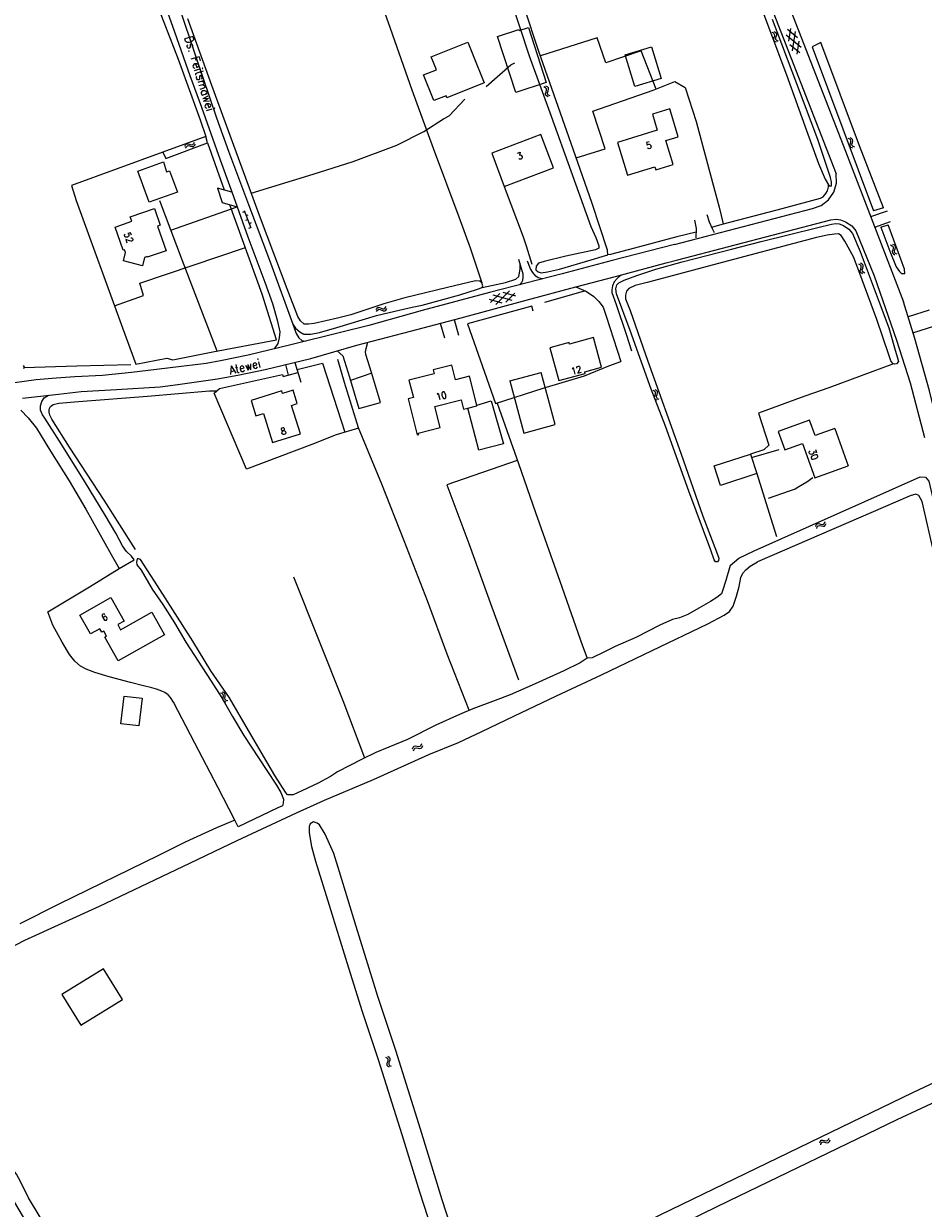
# Model space of a CAD drawing. Header units: metres. Extents: x 189705 to 199106, y 581686 to 588448.
# Tile 371 of 555: x 195726 to 195938, y 587029 to 587308. Entities that reach past the tile are written whole.
import ezdxf

# ---------------------------------------------------------------- set-up
doc = ezdxf.new("R2010")
doc.units = ezdxf.units.M
doc.layers.add('B-WA-OG-GBKN-G', color=7, linetype='Continuous', lineweight=18)
doc.styles.add('Style-STANDARD', font='STANDARD.shx')

msp = doc.modelspace()

# ---------------------------------------------------------------- linework, layer by layer
at = {"layer": 'B-WA-OG-GBKN-G'}
for p, q in [((195903.042, 587306.049), (195902.674, 587306.227)), ((195903.27, 587305.801), (195903.042, 587306.049)), ((195903.498, 587306.248), (195903.13, 587306.426)), ((195903.179, 587305.082), (195903.295, 587305.473)), ((195903.295, 587305.473), (195903.27, 587305.801)), ((195903.727, 587306.001), (195903.498, 587306.248)), ((195903.52, 587304.883), (195903.633, 587305.282)), ((195903.633, 587305.282), (195903.752, 587305.672)), ((195903.752, 587305.672), (195903.727, 587306.001)), ((195909.531, 587302.709), (195905.978, 587305.627)), ((195908.679, 587304.976), (195906.322, 587306.914)), ((195907.026, 587307.178), (195906.528, 587304.166)), ((195908.13, 587306.436), (195907.379, 587301.902)), ((195903.062, 587304.692), (195903.179, 587305.082)), ((195903.091, 587304.354), (195903.062, 587304.692)), ((195903.315, 587304.116), (195903.091, 587304.354)), ((195903.682, 587303.94), (195903.315, 587304.116)), ((195903.548, 587304.558), (195903.52, 587304.883)), ((195903.771, 587304.317), (195903.548, 587304.558)), ((195904.137, 587304.138), (195903.771, 587304.317)), ((195909.189, 587301.421), (195906.832, 587303.357)), ((195908.983, 587304.165), (195908.484, 587301.156)), ((195849.331, 587293.238), (195848.965, 587293.42)), ((195849.556, 587292.987), (195849.331, 587293.238)), ((195849.336, 587291.88), (195849.457, 587292.268)), ((195849.361, 587291.542), (195849.336, 587291.88)), ((195849.582, 587291.301), (195849.361, 587291.542)), ((195849.788, 587293.431), (195849.422, 587293.613)), ((195849.457, 587292.268), (195849.577, 587292.659)), ((195849.577, 587292.659), (195849.556, 587292.987)), ((195850.015, 587293.181), (195849.788, 587293.431)), ((195849.796, 587292.066), (195849.914, 587292.464)), ((195849.821, 587291.741), (195849.796, 587292.066)), ((195850.041, 587291.497), (195849.821, 587291.741)), ((195849.914, 587292.464), (195850.036, 587292.853)), ((195850.036, 587292.853), (195850.015, 587293.181)), ((195850.405, 587291.315), (195850.041, 587291.497)), ((195849.948, 587291.121), (195849.582, 587291.301)), ((195766.515, 587280.063), (195766.696, 587280.429)), ((195920.942, 587281.093), (195920.567, 587281.256)), ((195921.179, 587280.854), (195920.942, 587281.093)), ((195921.389, 587281.309), (195921.014, 587281.473)), ((195921.116, 587280.131), (195921.217, 587280.527)), ((195921.217, 587280.527), (195921.179, 587280.854)), ((195921.628, 587281.071), (195921.389, 587281.309)), ((195921.466, 587279.946), (195921.563, 587280.35)), ((195921.563, 587280.35), (195921.666, 587280.744)), ((195921.666, 587280.744), (195921.628, 587281.071)), ((195764.399, 587279.444), (195764.579, 587279.81)), ((195764.579, 587279.81), (195764.819, 587280.032)), ((195764.593, 587278.987), (195764.775, 587279.351)), ((195764.775, 587279.351), (195765.018, 587279.572)), ((195764.819, 587280.032), (195765.157, 587280.057)), ((195765.018, 587279.572), (195765.344, 587279.597)), ((195765.157, 587280.057), (195765.546, 587279.936)), ((195765.344, 587279.597), (195765.742, 587279.48)), ((195765.546, 587279.936), (195765.936, 587279.816)), ((195765.742, 587279.48), (195766.131, 587279.357)), ((195765.936, 587279.816), (195766.265, 587279.838)), ((195766.131, 587279.357), (195766.459, 587279.379)), ((195766.265, 587279.838), (195766.515, 587280.063)), ((195766.459, 587279.379), (195766.709, 587279.606)), ((195766.709, 587279.606), (195766.89, 587279.972)), ((195921.015, 587279.737), (195921.116, 587280.131)), ((195921.057, 587279.401), (195921.015, 587279.737)), ((195921.29, 587279.172), (195921.057, 587279.401)), ((195921.664, 587279.01), (195921.29, 587279.172)), ((195921.506, 587279.623), (195921.466, 587279.946)), ((195921.738, 587279.391), (195921.506, 587279.623)), ((195922.111, 587279.226), (195921.738, 587279.391)), ((195778.072, 587263.917), (195778.539, 587264.095)), ((195780.033, 587260.17), (195778.468, 587264.282)), ((195778.783, 587262.048), (195779.251, 587262.226)), ((195778.895, 587263.161), (195779.362, 587263.339)), ((195779.606, 587261.292), (195780.074, 587261.47)), ((195779.495, 587260.179), (195779.962, 587260.357)), ((195930.575, 587256.204), (195930.94, 587256.025)), ((195930.94, 587256.025), (195931.163, 587255.783)), ((195931.077, 587255.06), (195930.958, 587254.669)), ((195931.03, 587256.402), (195931.397, 587256.225)), ((195931.19, 587255.458), (195931.077, 587255.06)), ((195931.163, 587255.783), (195931.19, 587255.458)), ((195931.397, 587256.225), (195931.621, 587255.986)), ((195931.532, 587255.259), (195931.415, 587254.868)), ((195931.649, 587255.649), (195931.532, 587255.259)), ((195931.621, 587255.986), (195931.649, 587255.649)), ((195930.958, 587254.669), (195930.982, 587254.341)), ((195930.982, 587254.341), (195931.211, 587254.094)), ((195931.211, 587254.094), (195931.579, 587253.915)), ((195931.415, 587254.868), (195931.44, 587254.54)), ((195931.44, 587254.54), (195931.667, 587254.291)), ((195931.667, 587254.291), (195932.035, 587254.113)), ((195923.418, 587251.516), (195923.05, 587251.695)), ((195923.645, 587251.268), (195923.418, 587251.516)), ((195923.435, 587250.159), (195923.552, 587250.548)), ((195923.462, 587249.821), (195923.435, 587250.159)), ((195923.686, 587249.582), (195923.462, 587249.821)), ((195923.874, 587251.714), (195923.506, 587251.893)), ((195923.552, 587250.548), (195923.669, 587250.94)), ((195923.669, 587250.94), (195923.645, 587251.268)), ((195924.053, 587249.405), (195923.686, 587249.582)), ((195924.103, 587251.466), (195923.874, 587251.714)), ((195923.893, 587250.349), (195924.007, 587250.748)), ((195923.921, 587250.024), (195923.893, 587250.349)), ((195924.143, 587249.782), (195923.921, 587250.024)), ((195924.007, 587250.748), (195924.127, 587251.138)), ((195924.127, 587251.138), (195924.103, 587251.466)), ((195924.509, 587249.603), (195924.143, 587249.782)), ((195836.359, 587242.634), (195838.537, 587244.769)), ((195841.459, 587243.147), (195837.031, 587244.382)), ((195837.602, 587242.156), (195840.886, 587245.373)), ((195842.315, 587244.164), (195839.374, 587244.984)), ((195839.948, 587242.758), (195842.128, 587244.892)), ((195809.435, 587241.001), (195809.655, 587241.344)), ((195809.655, 587241.344), (195809.919, 587241.537)), ((195809.919, 587241.537), (195810.258, 587241.523)), ((195810.258, 587241.523), (195810.63, 587241.359)), ((195810.63, 587241.359), (195811.004, 587241.196)), ((195811.004, 587241.196), (195811.333, 587241.18)), ((195811.333, 587241.18), (195811.607, 587241.375)), ((195811.607, 587241.375), (195811.829, 587241.719)), ((195811.748, 587240.899), (195811.97, 587241.242)), ((195839.109, 587242.543), (195836.171, 587243.363)), ((195809.575, 587240.525), (195809.798, 587240.866)), ((195809.798, 587240.866), (195810.065, 587241.057)), ((195810.065, 587241.057), (195810.391, 587241.045)), ((195810.391, 587241.045), (195810.773, 587240.884)), ((195810.773, 587240.884), (195811.146, 587240.718)), ((195811.146, 587240.718), (195811.474, 587240.702)), ((195811.474, 587240.702), (195811.748, 587240.899)), ((195875.016, 587221.766), (195874.651, 587221.951)), ((195875.24, 587221.515), (195875.016, 587221.766)), ((195875.475, 587221.958), (195875.11, 587222.142)), ((195875.7, 587221.707), (195875.475, 587221.958)), ((195875.719, 587221.378), (195875.7, 587221.707)), ((195875.014, 587220.409), (195875.137, 587220.797)), ((195875.037, 587220.071), (195875.014, 587220.409)), ((195875.257, 587219.829), (195875.037, 587220.071)), ((195875.137, 587220.797), (195875.259, 587221.186)), ((195875.259, 587221.186), (195875.24, 587221.515)), ((195875.622, 587219.647), (195875.257, 587219.829)), ((195875.475, 587220.592), (195875.595, 587220.99)), ((195875.498, 587220.267), (195875.475, 587220.592)), ((195875.717, 587220.023), (195875.498, 587220.267)), ((195875.595, 587220.99), (195875.719, 587221.378)), ((195876.08, 587219.838), (195875.717, 587220.023)), ((195914.988, 587190.724), (195915.138, 587191.105)), ((195912.933, 587189.927), (195913.081, 587190.307)), ((195913.081, 587190.307), (195913.302, 587190.548)), ((195913.165, 587189.488), (195913.316, 587189.867)), ((195913.302, 587190.548), (195913.636, 587190.602)), ((195913.316, 587189.867), (195913.539, 587190.107)), ((195913.539, 587190.107), (195913.861, 587190.16)), ((195913.636, 587190.602), (195914.033, 587190.515)), ((195913.861, 587190.16), (195914.268, 587190.077)), ((195914.033, 587190.515), (195914.433, 587190.429)), ((195914.268, 587190.077), (195914.666, 587189.988)), ((195914.433, 587190.429), (195914.758, 587190.479)), ((195914.666, 587189.988), (195914.991, 587190.038)), ((195914.758, 587190.479), (195914.988, 587190.724)), ((195914.991, 587190.038), (195915.22, 587190.286)), ((195915.22, 587190.286), (195915.37, 587190.666)), ((195773.176, 587150.574), (195772.784, 587150.692)), ((195773.44, 587150.365), (195773.176, 587150.574)), ((195773.594, 587150.842), (195773.202, 587150.96)), ((195773.41, 587149.237), (195773.464, 587149.64)), ((195773.492, 587148.908), (195773.41, 587149.237)), ((195773.516, 587150.045), (195773.44, 587150.365)), ((195773.464, 587149.64), (195773.516, 587150.045)), ((195773.86, 587150.634), (195773.594, 587150.842)), ((195773.833, 587149.498), (195773.881, 587149.91)), ((195773.912, 587149.182), (195773.833, 587149.498)), ((195773.936, 587150.314), (195773.86, 587150.634)), ((195773.881, 587149.91), (195773.936, 587150.314)), ((195774.17, 587148.979), (195773.912, 587149.182)), ((195773.751, 587148.708), (195773.492, 587148.908)), ((195774.141, 587148.592), (195773.751, 587148.708)), ((195774.56, 587148.86), (195774.17, 587148.979)), ((195818.037, 587137.572), (195818.171, 587137.957)), ((195818.171, 587137.957), (195818.383, 587138.206)), ((195818.383, 587138.206), (195818.716, 587138.271)), ((195818.716, 587138.271), (195819.116, 587138.199)), ((195819.116, 587138.199), (195819.518, 587138.127)), ((195819.518, 587138.127), (195819.842, 587138.188)), ((195819.842, 587138.188), (195820.063, 587138.442)), ((195820.063, 587138.442), (195820.199, 587138.827)), ((195820.09, 587137.756), (195820.31, 587138.011)), ((195820.31, 587138.011), (195820.447, 587138.397)), ((195818.285, 587137.142), (195818.422, 587137.525)), ((195818.422, 587137.525), (195818.637, 587137.773)), ((195818.637, 587137.773), (195818.956, 587137.837)), ((195818.956, 587137.837), (195819.366, 587137.769)), ((195819.366, 587137.769), (195819.767, 587137.695)), ((195819.767, 587137.695), (195820.09, 587137.756)), ((195812.076, 587064.75), (195811.717, 587064.947)), ((195812.025, 587063.393), (195812.162, 587063.777)), ((195812.036, 587063.055), (195812.025, 587063.393)), ((195812.247, 587062.805), (195812.036, 587063.055)), ((195812.29, 587064.491), (195812.076, 587064.75)), ((195812.162, 587063.777), (195812.298, 587064.162)), ((195812.541, 587064.925), (195812.182, 587065.122)), ((195812.605, 587062.61), (195812.247, 587062.805)), ((195812.298, 587064.162), (195812.29, 587064.491)), ((195812.493, 587063.56), (195812.626, 587063.953)), ((195812.503, 587063.234), (195812.493, 587063.56)), ((195812.714, 587062.982), (195812.503, 587063.234)), ((195812.757, 587064.666), (195812.541, 587064.925)), ((195812.626, 587063.953), (195812.765, 587064.337)), ((195813.07, 587062.785), (195812.714, 587062.982)), ((195812.765, 587064.337), (195812.757, 587064.666)), ((195915.94, 587045.573), (195916.094, 587045.952)), ((195913.876, 587044.799), (195914.028, 587045.176)), ((195914.028, 587045.176), (195914.252, 587045.415)), ((195914.104, 587044.357), (195914.259, 587044.734)), ((195914.252, 587045.415), (195914.587, 587045.465)), ((195914.259, 587044.734), (195914.485, 587044.972)), ((195914.485, 587044.972), (195914.807, 587045.021)), ((195914.587, 587045.465), (195914.983, 587045.374)), ((195914.807, 587045.021), (195915.213, 587044.934)), ((195914.983, 587045.374), (195915.382, 587045.284)), ((195915.213, 587044.934), (195915.61, 587044.841)), ((195915.382, 587045.284), (195915.708, 587045.33)), ((195915.61, 587044.841), (195915.936, 587044.887)), ((195915.708, 587045.33), (195915.94, 587045.573)), ((195915.936, 587044.887), (195916.168, 587045.131)), ((195916.168, 587045.131), (195916.322, 587045.51))]:
    msp.add_line(p, q, dxfattribs=at)
at = {"layer": 'B-WA-OG-GBKN-G', "flags": 128}
for points in [[(195785.516, 587231.793), (195786.37, 587232.981), (195786.74, 587234.318), (195786.825, 587235.74), (195786.342, 587238.158), (195785.097, 587242.379), (195783.363, 587247.386), (195779.363, 587258.034), (195775.93, 587267.514), (195772.837, 587276.146), (195768.408, 587288.554), (195765.683, 587296.048), (195762.049, 587306.327), (195758.447, 587316.491), (195754.645, 587326.54), (195751.099, 587336.052), (195749.032, 587340.979), (195748.094, 587342.173), (195747.554, 587342.572), (195746.957, 587342.6), (195746.019, 587342.515), (195743.29, 587341.661), (195729.905, 587337.426)], [(195730.231, 587336.375), (195744.12, 587340.94), (195746.699, 587341.785), (195752.086, 587327.916), (195757.464, 587314.028), (195762.846, 587299.938), (195768.063, 587285.687), (195769.331, 587281.769)], [(195900.756, 587327.749), (195919.972, 587278.332), (195933.611, 587242.844)], [(195806.106, 587327.361), (195806.468, 587325.01), (195812.791, 587307.282), (195817.892, 587292.743), (195822.913, 587278.975), (195828.942, 587262.815), (195831.61, 587255.505), (195834.322, 587247.318)], [(195761.425, 587317.219), (195763.017, 587312.44), (195766.965, 587300.741), (195771.876, 587286.12), (195774.713, 587278.291), (195779.369, 587265.709), (195784.592, 587251.995), (195789.822, 587237.553), (195790.633, 587235.342), (195791.258, 587234.374), (195791.969, 587233.72), (195792.77, 587233.557)], [(195900.583, 587317.175), (195917.724, 587272.921)], [(195841.058, 587314.136), (195845.514, 587300.763), (195850.675, 587286.541), (195855.319, 587273.678)], [(195898.869, 587315.543), (195906.092, 587296.248), (195910.734, 587283.157), (195913.591, 587275.427), (195915.142, 587271.665), (195915.941, 587270.348), (195916.317, 587270.066), (195916.646, 587270.16), (195916.646, 587270.959), (195916.411, 587272.088), (195913.403, 587281.071)], [(195855.319, 587273.678), (195859.963, 587260.591), (195861.137, 587257.957), (195861.842, 587256.029), (195861.842, 587255.464), (195861.09, 587255.088), (195854.088, 587253.536), (195848.983, 587252.322), (195847.667, 587251.899), (195847.15, 587251.193), (195847.056, 587250.394), (195847.62, 587249.876), (195848.278, 587249.688), (195849.828, 587249.923), (195852.601, 587250.535), (195860.074, 587252.698), (195862.69, 587253.493), (195864.006, 587253.917), (195863.959, 587254.998), (195860.34, 587266.004), (195856.353, 587277.22), (195851.851, 587290.114), (195847.763, 587301.778), (195844.342, 587311.955)], [(195789.822, 587237.553), (195790.48, 587236.612), (195791.514, 587235.765), (195792.407, 587235.248), (195794.099, 587235.248), (195796.12, 587235.624), (195800.209, 587236.753), (195809.533, 587239.569), (195813.857, 587240.604), (195817.899, 587241.544), (195820.316, 587242.054), (195829.151, 587244.5), (195833.287, 587245.769), (195834.415, 587246.193), (195834.556, 587246.616), (195834.321, 587247.321), (195833.851, 587247.651), (195832.817, 587247.745), (195826.284, 587246.193), (195816.189, 587243.75), (195811.302, 587242.386), (195803.472, 587239.763), (195800.323, 587238.963), (195794.871, 587237.74), (195793.508, 587237.599), (195792.521, 587237.599), (195791.675, 587238.352), (195791.036, 587239.382), (195788.498, 587245.873), (195782.258, 587262.487), (195776.49, 587278.119), (195770.762, 587293.746), (195765.133, 587309.424)], [(195913.403, 587281.071), (195908.476, 587294.168), (195902.799, 587309.282)], [(195842.315, 587292.117), (195838.038, 587305.299), (195843.035, 587306.92), (195843.114, 587306.674), (195845.295, 587307.381), (195849.492, 587294.446), (195842.315, 587292.117)], [(195834.91, 587294.363), (195826.128, 587290.864), (195825.935, 587291.348), (195823.02, 587290.186), (195820.613, 587296.228), (195823.633, 587297.431), (195822.417, 587300.483), (195831.044, 587303.92), (195832.333, 587300.83), (195834.91, 587294.363)], [(195875.341, 587292.9), (195871.841, 587301.901), (195863.491, 587299.061), (195861.464, 587304.984), (195848.134, 587300.72)], [(195870.316, 587293.557), (195868.083, 587300.967), (195874.308, 587302.842), (195876.54, 587295.432), (195870.316, 587293.557)], [(195914.107, 587303.85), (195912.084, 587302.861)], [(195912.084, 587302.861), (195926.537, 587264.22)], [(195928.877, 587264.969), (195923.208, 587279.52), (195914.107, 587303.85)], [(195835.338, 587293.544), (195841.179, 587298.619), (195842.112, 587299.066)], [(195856.542, 587276.689), (195863.334, 587278.862), (195860.457, 587287.725), (195874.67, 587292.63), (195879.806, 587294.693), (195882.237, 587293.273), (195884.811, 587285.288), (195888.654, 587270.95), (195890.228, 587265.136), (195891.188, 587261.168)], [(195780.064, 587268.433), (195794.652, 587272.884), (195804.068, 587275.832), (195814.359, 587279.683), (195820.703, 587282.956), (195825.328, 587285.921), (195826.626, 587286.652), (195830.347, 587290.54)], [(195875.64, 587283.209), (195866.277, 587280.342), (195868.643, 587272.616), (195875.092, 587274.591), (195875.294, 587273.932), (195879.4, 587275.19), (195877.675, 587280.819), (195880.57, 587281.706), (195878.562, 587288.259), (195874.476, 587287.007), (195875.64, 587283.209)], [(195769.331, 587281.769), (195759.202, 587278.079), (195759.941, 587276.6), (195769.721, 587280.245)], [(195769.721, 587280.245), (195769.331, 587281.769)], [(195769.721, 587280.245), (195773.664, 587269.155)], [(195848.242, 587282.184), (195836.662, 587277.838), (195839.602, 587270.004), (195851.182, 587274.35), (195848.242, 587282.184)], [(195759.202, 587278.079), (195737.734, 587270.227), (195738.87, 587266.653), (195749.737, 587236.737), (195752.891, 587228.178), (195760.194, 587229.559), (195761.574, 587229.153), (195770.987, 587231.021), (195785.975, 587233.856), (195782.632, 587244.626), (195775.045, 587265.694)], [(195762.66, 587268.673), (195755.984, 587266.262), (195753.358, 587273.589), (195759.382, 587275.785), (195760.116, 587273.419), (195760.835, 587273.682), (195762.66, 587268.673)], [(195912.165, 587264.802), (195914.225, 587265.521), (195915.957, 587266.846), (195917.189, 587268.646), (195917.799, 587270.741), (195917.724, 587272.921)], [(195775.516, 587268.67), (195772.123, 587269.559), (195773.203, 587266.23), (195776.77, 587265.193)], [(195839.602, 587270.004), (195844.085, 587258.131), (195844.808, 587256.002), (195846.106, 587251.657)], [(195888.446, 587260.376), (195890.9, 587261.092), (195903.829, 587264.5), (195914.052, 587267.208), (195914.7, 587267.573), (195915.308, 587268.303), (195915.714, 587268.993), (195915.957, 587269.926), (195915.969, 587270.327)], [(195772.037, 587231.22), (195763.902, 587252.444), (195758.529, 587266.606)], [(195748.016, 587260.426), (195751.949, 587261.778), (195751.583, 587262.844), (195757.239, 587264.786), (195758.585, 587260.865), (195758.021, 587260.671), (195760.023, 587254.846)], [(195761.145, 587259.711), (195776.77, 587265.193)], [(195879.696, 587256.286), (195912.165, 587264.802)], [(195925.886, 587262.944), (195929.853, 587264.277)], [(195928.877, 587264.969), (195926.537, 587264.22)], [(195930.152, 587230.375), (195927.332, 587238.654), (195923.114, 587250.153), (195921.851, 587253.378), (195919.83, 587257.141), (195918.937, 587258.458), (195918.326, 587258.834), (195917.386, 587258.787), (195915.647, 587258.552), (195913.109, 587257.987), (195907.798, 587256.529), (195893.581, 587252.773), (195873.272, 587247.375), (195870.405, 587246.669), (195868.948, 587245.964), (195868.431, 587245.352), (195868.196, 587244.412), (195868.196, 587243.518), (195869.23, 587240.79), (195873.412, 587228.86), (195881.16, 587207.171), (195886.371, 587192.337), (195889.606, 587183.944), (195890.123, 587182.486), (195890.029, 587181.921), (195889.794, 587181.592), (195889.371, 587181.592), (195889.042, 587182.109), (195888.243, 587184.32), (195883.084, 587198.225), (195877.548, 587213.536), (195874.215, 587222.264), (195869.288, 587236.069), (195866.054, 587244.741), (195865.913, 587245.917), (195866.101, 587246.811), (195866.571, 587247.328), (195867.84, 587247.892), (195870.848, 587249.021), (195875.313, 587250.527), (195881.47, 587252.22), (195893.14, 587255.216), (195900.096, 587257.003), (195913.416, 587260.335), (195916.649, 587261.084), (195917.683, 587261.272)], [(195880.464, 587252.73), (195916.49, 587262.134)], [(195884.375, 587262.068), (195884.801, 587260.076), (195884.719, 587257.874)], [(195889.124, 587259.046), (195888.611, 587259.991), (195887.928, 587261.584), (195887.36, 587263.32)], [(195916.49, 587262.134), (195917.8, 587262.265)], [(195917.683, 587261.272), (195918.482, 587261.178), (195919.516, 587260.755), (195920.738, 587259.955), (195921.631, 587258.92)], [(195917.8, 587262.265), (195918.737, 587262.155), (195919.985, 587261.644), (195921.404, 587260.714), (195922.388, 587259.573)], [(195926.852, 587260.431), (195930.556, 587261.703)], [(195928.24, 587260.379), (195929.983, 587260.978)], [(195933.869, 587250.531), (195932.131, 587255.234), (195929.983, 587260.978)], [(195760.023, 587254.846), (195755.559, 587253.312), (195755.608, 587253.502), (195754.913, 587253.263), (195754.417, 587251.318), (195749.95, 587252.455), (195750.447, 587254.406), (195750.213, 587255.086), (195749.886, 587254.973), (195748.016, 587260.426)], [(195884.769, 587259.228), (195880.211, 587258.134), (195870.291, 587255.461), (195864.62, 587253.96), (195864.001, 587253.915)], [(195921.631, 587258.92), (195923.417, 587254.64), (195927.862, 587242.707), (195930.155, 587236.672), (195930.625, 587235.073), (195931.471, 587231.968), (195932.082, 587229.852), (195932.411, 587228.77), (195931.988, 587228.253), (195931.471, 587228.158), (195931.095, 587228.3), (195930.625, 587228.958), (195930.152, 587230.375)], [(195922.388, 587259.573), (195926.672, 587248.971)], [(195928.24, 587260.379), (195930.411, 587254.749), (195931.914, 587251.034), (195932.666, 587249.952), (195933.136, 587249.482), (195933.7, 587249.482), (195933.935, 587249.529), (195933.869, 587250.531)], [(195747.867, 587241.886), (195754.669, 587244.317), (195753.858, 587247.241), (195778.662, 587255.649)], [(195879.696, 587256.286), (195865.029, 587252.517), (195853.256, 587249.424), (195836.14, 587245.021), (195820.305, 587240.763), (195807.744, 587237.274), (195801.092, 587235.567), (195789.345, 587232.729), (195779.362, 587230.289), (195772.812, 587228.9), (195769.429, 587228.331), (195766.245, 587227.933)], [(195726.213, 587220.123), (195734.668, 587221.087), (195739.984, 587221.684), (195748.326, 587222.196), (195758.6, 587222.82), (195762.779, 587223.332), (195772.084, 587224.721), (195776.927, 587225.542), (195783.323, 587226.907), (195794.076, 587229.462), (195804.889, 587232.644), (195817.548, 587235.882), (195829.495, 587239.034), (195844.763, 587243.18), (195856.486, 587246.332), (195865.789, 587248.803), (195877.729, 587252.018), (195880.464, 587252.73)], [(195843.002, 587252.876), (195843.968, 587249.377), (195843.997, 587248.523), (195843.94, 587247.869), (195843.712, 587247.385), (195843.256, 587246.852)], [(195848.545, 587248.212), (195847.579, 587248.438), (195847.039, 587248.864), (195846.356, 587249.746), (195845.816, 587250.6), (195845.077, 587252.392)], [(195834.415, 587246.193), (195839.884, 587247.354), (195842.359, 587248.126), (195843.028, 587248.751), (195843.23, 587249.604), (195843.352, 587250.578), (195843.378, 587251.514)], [(195867.11, 587249.168), (195866.185, 587248.324), (195865.503, 587247.499), (195865.077, 587246.588), (195864.906, 587245.678), (195864.963, 587245.052), (195865.958, 587242.207), (195868.284, 587235.196), (195869.532, 587231.285)], [(195926.672, 587248.971), (195931.994, 587233.825)], [(195858.716, 587245.383), (195849.067, 587242.646)], [(195856.495, 587246.334), (195858.94, 587245.287), (195860.674, 587244.092), (195861.868, 587242.926), (195862.892, 587241.589), (195863.631, 587239.455), (195867.062, 587228.811)], [(195846.425, 587240.612), (195846.093, 587241.773), (195830.993, 587237.676), (195834.969, 587226.292), (195837.557, 587218.85), (195848.814, 587222.457), (195858.542, 587225.394)], [(195959.338, 587144.554), (195959.229, 587145.089), (195958.319, 587148.105), (195955.453, 587157.956), (195952.814, 587167.639), (195949.807, 587179.73), (195947.055, 587191.311), (195943.618, 587205.882), (195939.758, 587221.862), (195936.267, 587234.156), (195933.61, 587242.848)], [(195828.891, 587234.914), (195827.916, 587238.617)], [(195939.618, 587240.823), (195934.706, 587239.264)], [(195825.609, 587234.305), (195824.636, 587237.752)], [(195935.839, 587235.556), (195940.971, 587237.195)], [(195800.292, 587231.291), (195801.592, 587230.084), (195803.155, 587225.106), (195805.341, 587217.728), (195810.514, 587219.122), (195808.382, 587226.177), (195807.02, 587230.457), (195806.935, 587231.054), (195807.105, 587231.823), (195807.494, 587233.31)], [(195852.498, 587224.274), (195858.669, 587225.98), (195858.573, 587226.327), (195862.526, 587227.42), (195860.588, 587234.429), (195854.958, 587232.881), (195854.863, 587233.229), (195850.353, 587231.989)], [(195931.994, 587233.825), (195935.207, 587223.731)], [(195850.353, 587231.989), (195852.498, 587224.274)], [(195766.245, 587227.933), (195763.516, 587227.591), (195757.766, 587226.858), (195751.853, 587226.175), (195745.001, 587225.439), (195738.548, 587225.155), (195734.133, 587224.843), (195729.442, 587224.445), (195720.872, 587223.254), (195718.228, 587222.771), (195715.669, 587222.259), (195711.675, 587221.154), (195707.695, 587219.845)], [(195726.383, 587227.841), (195726.578, 587227.45), (195726.439, 587227.059)], [(195726.551, 587227.375), (195738.957, 587227.729), (195751.68, 587228.052)], [(195788.135, 587228.05), (195788.776, 587225.594)], [(195790.329, 587228.572), (195791.733, 587223.887)], [(195790.828, 587226.907), (195796.791, 587228.353), (195801.237, 587214.805), (195802.054, 587212.139)], [(195831.377, 587146.648), (195826.212, 587159.897), (195821.519, 587172.44), (195816.027, 587186.52), (195810.759, 587199.912), (195805.265, 587213.142), (195801.998, 587223.862), (195800.418, 587229.24)], [(195833.134, 587218.512), (195831.399, 587225.325), (195828.132, 587224.493), (195827.262, 587227.91), (195822.915, 587226.803), (195823.145, 587225.901), (195817.186, 587224.381), (195818.229, 587220.292)], [(195858.542, 587225.394), (195864.228, 587227.732), (195867.062, 587228.811)], [(195931.285, 587228.228), (195916.012, 587222.613), (195910.379, 587220.648), (195899.479, 587216.633), (195901.911, 587209.099), (195900.735, 587208.004), (195897.562, 587206.986)], [(195805.278, 587213.11), (195800.056, 587211.538), (195794.341, 587209.266), (195778.933, 587203.437), (195771.29, 587221.314), (195772.589, 587222.399), (195787.371, 587225.72), (195787.533, 587225.233), (195788.776, 587225.594), (195791.055, 587226.148)], [(195808.434, 587226.005), (195803.39, 587224.314)], [(195840.951, 587224.202), (195844.259, 587211.93), (195851.597, 587213.908), (195848.289, 587226.18)], [(195840.951, 587224.202), (195848.289, 587226.18)], [(195752.813, 587184.522), (195745.428, 587196.098), (195737.287, 587208.576), (195733.09, 587215.17), (195732.603, 587216.144), (195732.482, 587216.876), (195732.482, 587217.566), (195732.806, 587218.216), (195733.455, 587218.663), (195734.745, 587218.943), (195739.362, 587219.384), (195755.66, 587220.638), (195770.191, 587221.885), (195771.924, 587221.843)], [(195791.637, 587211.759), (195789.542, 587218.447), (195790.879, 587218.866), (195789.899, 587221.992), (195787.427, 587221.217), (195787.22, 587221.876), (195780.015, 587219.613), (195781.162, 587215.962), (195782.932, 587216.518), (195785.075, 587209.697), (195791.637, 587211.759)], [(195935.207, 587223.731), (195938.516, 587210.884)], [(195725.786, 587217.332), (195727.52, 587215.54), (195729.503, 587213.079), (195732.829, 587207.673), (195737.223, 587200.645), (195741.118, 587194.016), (195747.047, 587183.373), (195748.973, 587180.001), (195752.526, 587182.107), (195751.901, 587182.96), (195750.678, 587184.013), (195749.712, 587185.35), (195748.21, 587188.324), (195745.652, 587192.591), (195740.768, 587200.623), (195735.459, 587209.141), (195731.458, 587215.413), (195730.947, 587216.181), (195730.463, 587217.319), (195730.463, 587218.372), (195730.721, 587219.36), (195731.318, 587220.185), (195732.337, 587220.821)], [(195818.229, 587220.292), (195816.969, 587219.971), (195819.133, 587211.482), (195819.472, 587211.569), (195819.386, 587211.908), (195824.543, 587213.216), (195823.285, 587218.17)], [(195823.285, 587218.17), (195829.455, 587219.741), (195830.022, 587217.515), (195831.03, 587217.772)], [(195833.134, 587218.512), (195836.532, 587219.493), (195839.443, 587209.408), (195833.641, 587207.878), (195831.03, 587217.772)], [(195837.965, 587218.981), (195842.94, 587204.725), (195846.984, 587193.194), (195852.733, 587177.051), (195858.074, 587161.799), (195859.106, 587158.937)], [(195831.03, 587217.772), (195833.183, 587218.32), (195833.134, 587218.512)], [(195917.404, 587212.979), (195912.804, 587211.332), (195911.504, 587214.963), (195904.128, 587212.322), (195905.671, 587208.013), (195909.82, 587209.499), (195912.72, 587201.399), (195920.547, 587204.202)], [(195917.404, 587212.979), (195920.547, 587204.202)], [(195897.825, 587206.182), (195904.348, 587208.047)], [(195842.682, 587205.465), (195826.134, 587199.741), (195831.246, 587185.927), (195836.667, 587170.917), (195842.975, 587153.808)], [(195889.031, 587204.201), (195897.562, 587206.986), (195899.067, 587202.376), (195890.536, 587199.591), (195889.031, 587204.201)], [(195899.067, 587202.376), (195901.949, 587193.05), (195903.74, 587187.562)], [(195892.759, 587180.77), (195894.859, 587182.477), (195898.419, 587184.202), (195937.535, 587201.588), (195938.815, 587201.564), (195939.606, 587200.614), (195940.625, 587196.235), (195944.652, 587177.165), (195948.073, 587163.134), (195953.828, 587141.304), (195958.72, 587126.973), (195963.499, 587114.488), (195974.749, 587083.596)], [(195912.247, 587201.368), (195910.808, 587200.341), (195908.985, 587199.246), (195908.093, 587198.718), (195906.716, 587198.232), (195901.731, 587196.528)], [(195970.964, 587082.242), (195962.174, 587109.28), (195952.667, 587136.067), (195950.097, 587144.25), (195943.792, 587170.359), (195938.033, 587195.827), (195937.213, 587197.235), (195936.544, 587197.555), (195935.135, 587197.131), (195899.213, 587181.643)], [(195766.262, 587162.906), (195758.001, 587175.956), (195753.97, 587182.195), (195753.547, 587182.289), (195753.171, 587182.289), (195753.077, 587181.537), (195753.124, 587180.925), (195754.111, 587179.655), (195756.696, 587175.14), (195759.226, 587171.533), (195761.953, 587167.252), (195764.679, 587162.69), (195770.491, 587153.731), (195773.114, 587149.566), (195775.605, 587145.192), (195778.332, 587140.723), (195783.723, 587132.466), (195785.97, 587128.997), (195787.004, 587127.303), (195787.662, 587125.704), (195787.568, 587124.81), (195787.427, 587124.199), (195786.346, 587123.681), (195777.005, 587119.227), (195776.159, 587120.78), (195771.882, 587118.992), (195764.479, 587115.572), (195758.228, 587112.467), (195734.725, 587100.971), (195725.537, 587096.376)], [(195776.159, 587120.78), (195772.196, 587128.555), (195766.809, 587138.921), (195761.787, 587148.602), (195761.076, 587149.631), (195760.468, 587150.281), (195759.737, 587150.809), (195758.967, 587151.174), (195757.709, 587151.621), (195756.654, 587151.946), (195754.706, 587152.393), (195751.663, 587153.205), (195746.622, 587154.537), (195743.254, 587155.552), (195741.226, 587156.365), (195739.846, 587157.014), (195738.548, 587158.192), (195737.274, 587159.76), (195735.53, 587162.725), (195733.307, 587166.686), (195732.171, 587169.813), (195741.938, 587175.689), (195748.973, 587180.001)], [(195892.759, 587180.77), (195891.772, 587177.195), (195891.025, 587174.764), (195890.743, 587174.059), (195889.662, 587173.212), (195888.205, 587172.271), (195885.394, 587170.68), (195882.809, 587169.175), (195880.835, 587168.422), (195879.237, 587167.999), (195876.246, 587166.694), (195870.606, 587163.778), (195865.75, 587161.676), (195863.024, 587160.312), (195860.344, 587158.995), (195859.122, 587158.948), (195857.477, 587157.819), (195853.623, 587155.984), (195846.887, 587152.901), (195841.011, 587150.314), (195837.486, 587148.997), (195832.222, 587147.021), (195829.059, 587145.625), (195823.512, 587143.179), (195816.838, 587139.792), (195812.42, 587138.005), (195809.393, 587136.752), (195806.149, 587135.152), (195800.368, 587132.189), (195798.734, 587131.068), (195795.82, 587129.469), (195791.966, 587127.681), (195789.917, 587126.751), (195788.601, 587126.751), (195788.084, 587127.362), (195785.593, 587131.313), (195779.4, 587141.923), (195774.901, 587149.562), (195770.53, 587155.912), (195766.262, 587162.906)], [(195851.916, 587150.087), (195862.472, 587154.966), (195874.44, 587160.74), (195887.578, 587167.029), (195891.364, 587169.037), (195892.68, 587169.883), (195893.526, 587171.153), (195894.325, 587173.552), (195894.936, 587175.81), (195895.312, 587177.927), (195895.782, 587178.915), (195896.487, 587179.761), (195897.474, 587180.561), (195899.213, 587181.643)], [(195790.011, 587178.095), (195801.615, 587148.935), (195806.747, 587135.447)], [(195759.602, 587164.435), (195748.699, 587158.332), (195745.61, 587163.85), (195746.015, 587164.077), (195745.336, 587165.288), (195744.873, 587165.029), (195744.404, 587165.867), (195742.194, 587164.63), (195739.705, 587169.078), (195747.029, 587173.176), (195750.11, 587167.669), (195748.628, 587166.84), (195749.301, 587165.637), (195756.634, 587169.74), (195759.602, 587164.435)], [(195753.591, 587142.967), (195749.353, 587143.459), (195750.11, 587149.991), (195754.348, 587149.5), (195753.591, 587142.967)], [(195834.311, 587141.633), (195841.878, 587145.302), (195851.916, 587150.087)], [(195708.059, 587082.871), (195726.777, 587092.54), (195744.324, 587100.519), (195763.936, 587109.906), (195776.701, 587116.008), (195790.731, 587122.486), (195797.285, 587125.53), (195808.8, 587130.375), (195821.884, 587136.238), (195828.811, 587139.093), (195834.311, 587141.633)], [(195829.669, 587016.843), (195824.985, 587031.398), (195819.926, 587048.011), (195814.111, 587066.595), (195809.889, 587079.309), (195804.729, 587095.739), (195800.792, 587108.643), (195799.489, 587112.934), (195797.468, 587117.496), (195796.106, 587119.659), (195795.542, 587120.082), (195794.743, 587120.364), (195793.944, 587119.941), (195793.709, 587119.283), (195793.662, 587117.778), (195794.273, 587114.58), (195795.213, 587111.147), (195798.405, 587100.739), (195802.531, 587087.268), (195806.189, 587075.773), (195809.899, 587064.46), (195815.48, 587046.813), (195819.699, 587033.296), (195823.408, 587021.66)], [(195749.736, 587078.589), (195745.261, 587085.823), (195735.483, 587079.773), (195739.963, 587072.531)], [(195739.963, 587072.531), (195749.736, 587078.589)], [(195964.373, 587070.1), (195935.717, 587056.593), (195913.961, 587046.056), (195873.842, 587026.631), (195834.828, 587008.092), (195833.406, 587007.797), (195832.534, 587008.417), (195830.536, 587014.389)], [(195835.118, 587000), (195834.292, 587002.517), (195836.02, 587004.668), (195840.894, 587006.093), (195852.243, 587011.545), (195892.446, 587031.162), (195932.106, 587050.282), (195966.514, 587066.288)], [(195742.245, 587008.209), (195738.334, 587014.469), (195735.129, 587019.567), (195730.158, 587027.717), (195727.592, 587031.897), (195725.697, 587035.691), (195724.788, 587037.435), (195723.777, 587038.75), (195723.221, 587039.281), (195722.69, 587039.509), (195721.907, 587039.509), (195721.427, 587039.357), (195720.871, 587038.927), (195720.341, 587038.32), (195720.214, 587037.562), (195720.694, 587036.753), (195722.791, 587033.288), (195727.638, 587025.161), (195732.56, 587017.033), (195737.783, 587008.633)]]:
    msp.add_lwpolyline(points, dxfattribs=at)

# ---------------------------------------------------------------- texts
at = {"layer": 'B-WA-OG-GBKN-G', "style": 'Style-STANDARD'}
for s, height, rotation, p in [('Ds. Feitsmawei', 2, 286.67729, (195764.318, 587305.028)), ('5', 1.6, 17.03954, (195873.277, 587278.722)), ('3', 1.6, 20.55605, (195842.988, 587276.207)), ('52', 1.6, 288.96025, (195750.036, 587258.882)), ('Atewei', 2, 13.64724, (195775.116, 587225.682)), ('12', 1.6, 15.78795, (195855.582, 587225.607)), ('10', 1.6, 14.30028, (195823.786, 587219.621)), ('8', 1.6, 17.45656, (195787.268, 587211.422)), ('30', 1.6, 289.93905, (195911.254, 587207.776)), ('6', 1.6, 29.20484, (195745.354, 587167.555))]:
    msp.add_text(s, height=height, rotation=rotation, dxfattribs=at).set_placement(p)

doc.saveas('drawing.dxf')
